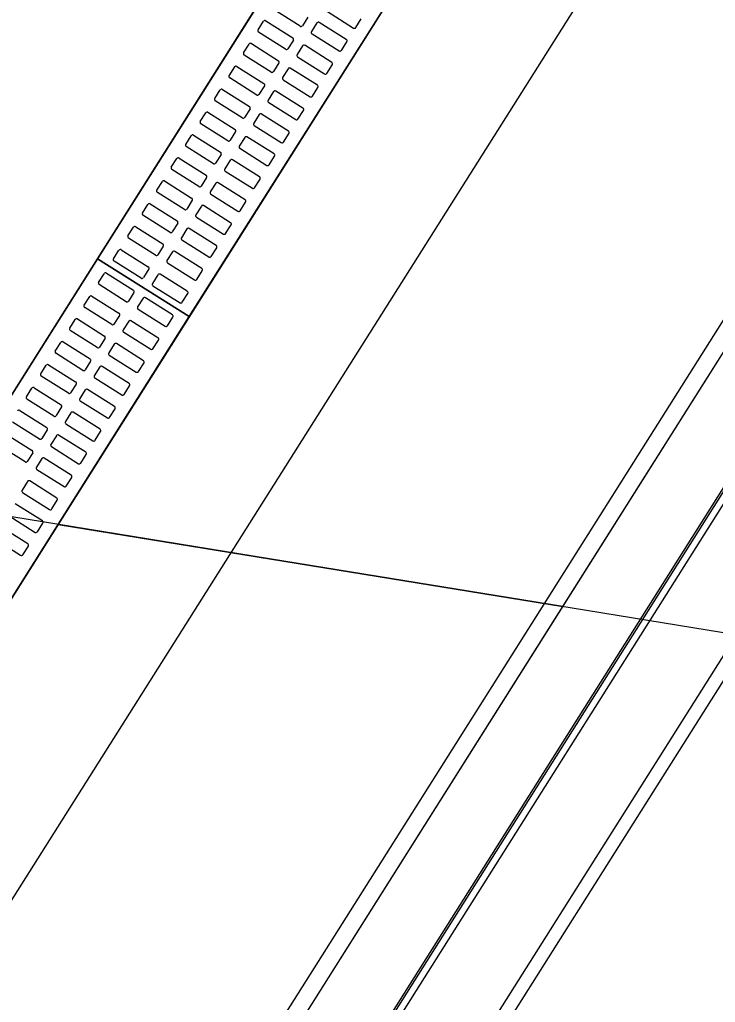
# Model space of a CAD drawing. Extents: x -746176 to -739709, y -1128407 to -1124482.
# Drawn here: x -743176.873 to -743175.59, y -1127098.259 to -1127096.446 of the extents above; entities that cross this region are included whole.
import ezdxf

# ---------------------------------------------------------------- set-up
doc = ezdxf.new("R2010")
doc.units = 0
for name, color, linetype in [('_Zabezpečovací zařízení_trasa', 7, 'Continuous'), ('ODVODNENI', 7, 'Continuous'), ('OSA_KOMUNIKACE', 7, 'Continuous'), ('PREJEZD_KCE', 7, 'Continuous'), ('SRAFA_UPRAVA', 7, 'Continuous'), ('ZAVER_ZIDKA', 7, 'Continuous')]:
    doc.layers.add(name, color=color, linetype=linetype)

msp = doc.modelspace()

# ---------------------------------------------------------------- linework, layer by layer
at = {"layer": '_Zabezpečovací zařízení_trasa'}
msp.add_lwpolyline([(-743018.819, -1126847.7365), (-743049.2803, -1126895.9513), (-743072.4868, -1126932.7514), (-743098.6471, -1126974.1456), (-743125.9402, -1127017.3839), (-743152.604, -1127059.6082), (-743175.0227, -1127095.1157), (-743199.1633, -1127133.3459), (-743215.971, -1127159.9412), (-743232.818, -1127186.5147), (-743247.4563, -1127209.8113), (-743254.52, -1127221.6389), (-743261.299, -1127233.6914), (-743264.1553, -1127239.1951), (-743264.862, -1127241.1083), (-743267.3367, -1127245.816), (-743268.2889, -1127247.1585), (-743271.7107, -1127253.7504), (-743281.1217, -1127274.1963), (-743291.9232, -1127301.4196), (-743296.7241, -1127315.2221), (-743301.1161, -1127329.1278), (-743306.7868, -1127349.5059)], dxfattribs=at)
at = {"layer": 'ODVODNENI'}
for p, q in [((-743176.729, -1127096.8872), (-743176.1952, -1127096.0416)), ((-743177.2628, -1127097.7328), (-743176.729, -1127096.8872)), ((-743176.729, -1127096.8872), (-743176.5599, -1127096.994))]:
    msp.add_line(p, q, dxfattribs=at)
for points in [[(-743176.5599, -1127096.994), (-743176.0261, -1127096.1484), (-743176.1952, -1127096.0416), (-743176.729, -1127096.8872)], [(-743177.0937, -1127097.8396), (-743176.5599, -1127096.994), (-743176.729, -1127096.8872), (-743177.2628, -1127097.7328)]]:
    msp.add_lwpolyline(points, close=True, dxfattribs=at)
for points in [[(-743176.3556, -1127096.4586), (-743176.4054, -1127096.4271)], [(-743176.3069, -1127096.4303), (-743176.257, -1127096.4618)], [(-743176.433, -1127096.4652), (-743176.4229, -1127096.4492)], [(-743176.4188, -1127096.4483), (-743176.3689, -1127096.4797)], [(-743176.3413, -1127096.4417), (-743176.3514, -1127096.4577)], [(-743176.3244, -1127096.4523), (-743176.3345, -1127096.4684)], [(-743176.2704, -1127096.4829), (-743176.3202, -1127096.4514)], [(-743176.2529, -1127096.4609), (-743176.2428, -1127096.4448)], [(-743176.3822, -1127096.5009), (-743176.4321, -1127096.4694)], [(-743176.3336, -1127096.4725), (-743176.2837, -1127096.504)], [(-743176.4597, -1127096.5074), (-743176.4496, -1127096.4914)], [(-743176.4454, -1127096.4905), (-743176.3955, -1127096.522)], [(-743176.368, -1127096.4839), (-743176.3781, -1127096.4999)], [(-743176.297, -1127096.5251), (-743176.3469, -1127096.4936)], [(-743176.2795, -1127096.5031), (-743176.2694, -1127096.487)], [(-743176.4089, -1127096.5431), (-743176.4588, -1127096.5116)], [(-743176.351, -1127096.4946), (-743176.3612, -1127096.5106)], [(-743176.3946, -1127096.5261), (-743176.4047, -1127096.5421)], [(-743176.3602, -1127096.5147), (-743176.3103, -1127096.5462)], [(-743176.3062, -1127096.5453), (-743176.2961, -1127096.5293)], [(-743176.4863, -1127096.5497), (-743176.4762, -1127096.5336)], [(-743176.4721, -1127096.5327), (-743176.4222, -1127096.5642)], [(-743176.3777, -1127096.5368), (-743176.3878, -1127096.5528)], [(-743176.3237, -1127096.5673), (-743176.3736, -1127096.5359)], [(-743176.4355, -1127096.5853), (-743176.4854, -1127096.5538)], [(-743176.3869, -1127096.557), (-743176.337, -1127096.5885)], [(-743176.513, -1127096.5919), (-743176.5029, -1127096.5759)], [(-743176.4987, -1127096.5749), (-743176.4488, -1127096.6064)], [(-743176.4213, -1127096.5683), (-743176.4314, -1127096.5844)], [(-743176.4043, -1127096.579), (-743176.4145, -1127096.595)], [(-743176.3503, -1127096.6096), (-743176.4002, -1127096.5781)], [(-743176.3329, -1127096.5875), (-743176.3227, -1127096.5715)], [(-743176.4622, -1127096.6275), (-743176.5121, -1127096.596)], [(-743176.4135, -1127096.5992), (-743176.3636, -1127096.6307)], [(-743176.5397, -1127096.6341), (-743176.5295, -1127096.6181)], [(-743176.5254, -1127096.6171), (-743176.4755, -1127096.6486)], [(-743176.4479, -1127096.6106), (-743176.458, -1127096.6266)], [(-743176.377, -1127096.6518), (-743176.4269, -1127096.6203)], [(-743176.3595, -1127096.6297), (-743176.3494, -1127096.6137)], [(-743176.4888, -1127096.6697), (-743176.5387, -1127096.6383)], [(-743176.431, -1127096.6212), (-743176.4411, -1127096.6373)], [(-743176.4746, -1127096.6528), (-743176.4847, -1127096.6688)], [(-743176.4402, -1127096.6414), (-743176.3903, -1127096.6729)], [(-743176.3862, -1127096.672), (-743176.376, -1127096.6559)], [(-743176.5663, -1127096.6763), (-743176.5562, -1127096.6603)], [(-743176.552, -1127096.6594), (-743176.5022, -1127096.6909)], [(-743176.4577, -1127096.6635), (-743176.4678, -1127096.6795)], [(-743176.4036, -1127096.694), (-743176.4535, -1127096.6625)], [(-743176.5155, -1127096.712), (-743176.5654, -1127096.6805)], [(-743176.4668, -1127096.6836), (-743176.417, -1127096.7151)], [(-743176.593, -1127096.7186), (-743176.5828, -1127096.7025)], [(-743176.5787, -1127096.7016), (-743176.5288, -1127096.7331)], [(-743176.5012, -1127096.695), (-743176.5113, -1127096.711)], [(-743176.4843, -1127096.7057), (-743176.4944, -1127096.7217)], [(-743176.4303, -1127096.7362), (-743176.4802, -1127096.7047)], [(-743176.4128, -1127096.7142), (-743176.4027, -1127096.6981)], [(-743176.5421, -1127096.7542), (-743176.592, -1127096.7227)], [(-743176.4935, -1127096.7258), (-743176.4436, -1127096.7573)], [(-743176.6196, -1127096.7608), (-743176.6095, -1127096.7447)], [(-743176.6054, -1127096.7438), (-743176.5555, -1127096.7753)], [(-743176.5279, -1127096.7372), (-743176.538, -1127096.7533)], [(-743176.4569, -1127096.7785), (-743176.5068, -1127096.747)], [(-743176.4395, -1127096.7564), (-743176.4293, -1127096.7404)], [(-743176.5688, -1127096.7964), (-743176.6187, -1127096.7649)], [(-743176.511, -1127096.7479), (-743176.5211, -1127096.7639)], [(-743176.5545, -1127096.7794), (-743176.5647, -1127096.7955)], [(-743176.5202, -1127096.7681), (-743176.4703, -1127096.7996)], [(-743176.4661, -1127096.7986), (-743176.456, -1127096.7826)], [(-743176.6463, -1127096.803), (-743176.6361, -1127096.787)], [(-743176.632, -1127096.786), (-743176.5821, -1127096.8175)], [(-743176.5376, -1127096.7901), (-743176.5477, -1127096.8062)], [(-743176.4836, -1127096.8207), (-743176.5335, -1127096.7892)], [(-743176.5954, -1127096.8386), (-743176.6453, -1127096.8071)], [(-743176.5468, -1127096.8103), (-743176.4969, -1127096.8418)], [(-743176.6729, -1127096.8452), (-743176.6628, -1127096.8292)], [(-743176.6587, -1127096.8282), (-743176.6088, -1127096.8597)], [(-743176.5812, -1127096.8217), (-743176.5913, -1127096.8377)], [(-743176.5643, -1127096.8323), (-743176.5744, -1127096.8484)], [(-743176.5102, -1127096.8629), (-743176.5601, -1127096.8314)], [(-743176.4928, -1127096.8409), (-743176.4827, -1127096.8248)], [(-743176.6221, -1127096.8809), (-743176.672, -1127096.8494)], [(-743176.5735, -1127096.8525), (-743176.5236, -1127096.884)], [(-743176.6996, -1127096.8874), (-743176.6895, -1127096.8714)], [(-743176.6853, -1127096.8705), (-743176.6354, -1127096.902)], [(-743176.6078, -1127096.8639), (-743176.618, -1127096.8799)], [(-743176.5369, -1127096.9051), (-743176.5868, -1127096.8736)], [(-743176.5194, -1127096.8831), (-743176.5093, -1127096.867)], [(-743176.6488, -1127096.9231), (-743176.6986, -1127096.8916)], [(-743176.5909, -1127096.8746), (-743176.601, -1127096.8906)], [(-743176.6345, -1127096.9061), (-743176.6446, -1127096.9221)], [(-743176.6001, -1127096.8947), (-743176.5502, -1127096.9262)], [(-743176.5461, -1127096.9253), (-743176.536, -1127096.9093)], [(-743176.727, -1127096.9308), (-743176.7168, -1127096.9148)], [(-743176.7127, -1127096.9139), (-743176.6628, -1127096.9454)], [(-743176.6176, -1127096.9168), (-743176.6277, -1127096.9328)], [(-743176.5635, -1127096.9473), (-743176.6134, -1127096.9158)], [(-743176.6761, -1127096.9665), (-743176.726, -1127096.935)], [(-743176.6268, -1127096.937), (-743176.5769, -1127096.9685)], [(-743176.7536, -1127096.9731), (-743176.7435, -1127096.957)], [(-743176.7394, -1127096.9561), (-743176.6895, -1127096.9876)], [(-743176.6619, -1127096.9495), (-743176.672, -1127096.9655)], [(-743176.645, -1127096.9602), (-743176.6551, -1127096.9762)], [(-743176.5909, -1127096.9907), (-743176.6408, -1127096.9592)], [(-743176.5727, -1127096.9675), (-743176.5626, -1127096.9515)], [(-743176.7028, -1127097.0087), (-743176.7527, -1127096.9772)], [(-743176.6542, -1127096.9803), (-743176.6043, -1127097.0118)], [(-743176.7803, -1127097.0153), (-743176.7702, -1127096.9992)], [(-743176.766, -1127096.9983), (-743176.7161, -1127097.0298)], [(-743176.6885, -1127096.9917), (-743176.6987, -1127097.0078)], [(-743176.6001, -1127097.0109), (-743176.59, -1127096.9949)], [(-743176.7295, -1127097.0509), (-743176.7793, -1127097.0194)], [(-743176.6716, -1127097.0024), (-743176.6817, -1127097.0184)], [(-743176.6176, -1127097.033), (-743176.6675, -1127097.0015)], [(-743176.7152, -1127097.0339), (-743176.7253, -1127097.05)], [(-743176.6808, -1127097.0226), (-743176.6309, -1127097.0541)], [(-743176.6268, -1127097.0531), (-743176.6167, -1127097.0371)], [(-743176.8069, -1127097.0575), (-743176.7968, -1127097.0415)], [(-743176.7927, -1127097.0405), (-743176.7428, -1127097.072)], [(-743176.6983, -1127097.0446), (-743176.7084, -1127097.0607)], [(-743176.6442, -1127097.0752), (-743176.6941, -1127097.0437)], [(-743176.7561, -1127097.0931), (-743176.806, -1127097.0616)], [(-743176.7075, -1127097.0648), (-743176.6576, -1127097.0963)], [(-743176.8336, -1127097.0997), (-743176.8235, -1127097.0837)], [(-743176.8193, -1127097.0827), (-743176.7694, -1127097.1142)], [(-743176.7418, -1127097.0762), (-743176.752, -1127097.0922)], [(-743176.7249, -1127097.0868), (-743176.7351, -1127097.1029)], [(-743176.6709, -1127097.1174), (-743176.7208, -1127097.0859)], [(-743176.6534, -1127097.0953), (-743176.6433, -1127097.0793)], [(-743176.7828, -1127097.1354), (-743176.8327, -1127097.1039)], [(-743176.7341, -1127097.107), (-743176.6842, -1127097.1385)], [(-743176.8602, -1127097.1419), (-743176.8501, -1127097.1259)], [(-743176.846, -1127097.125), (-743176.7961, -1127097.1565)], [(-743176.7685, -1127097.1184), (-743176.7786, -1127097.1344)], [(-743176.6976, -1127097.1596), (-743176.7474, -1127097.1281)], [(-743176.6801, -1127097.1376), (-743176.67, -1127097.1215)], [(-743176.8094, -1127097.1776), (-743176.8593, -1127097.1461)], [(-743176.7516, -1127097.1291), (-743176.7617, -1127097.1451)], [(-743176.7952, -1127097.1606), (-743176.8053, -1127097.1766)], [(-743176.7608, -1127097.1492), (-743176.7109, -1127097.1807)], [(-743176.7067, -1127097.1798), (-743176.6966, -1127097.1638)], [(-743176.8726, -1127097.1672), (-743176.8227, -1127097.1987)], [(-743176.7782, -1127097.1713), (-743176.7884, -1127097.1873)], [(-743176.7242, -1127097.2018), (-743176.7741, -1127097.1703)], [(-743176.8361, -1127097.2198), (-743176.886, -1127097.1883)], [(-743176.7874, -1127097.1915), (-743176.7375, -1127097.2229)], [(-743176.8993, -1127097.2094), (-743176.8494, -1127097.2409)], [(-743176.8218, -1127097.2028), (-743176.8319, -1127097.2189)], [(-743176.8049, -1127097.2135), (-743176.815, -1127097.2295)], [(-743176.7509, -1127097.2441), (-743176.8008, -1127097.2126)], [(-743176.7334, -1127097.222), (-743176.7233, -1127097.206)], [(-743176.8627, -1127097.262), (-743176.9126, -1127097.2305)], [(-743176.8141, -1127097.2337), (-743176.7642, -1127097.2652)], [(-743176.8485, -1127097.245), (-743176.8586, -1127097.2611)], [(-743176.7775, -1127097.2863), (-743176.8274, -1127097.2548)], [(-743176.7601, -1127097.2642), (-743176.7499, -1127097.2482)], [(-743176.8315, -1127097.2557), (-743176.8417, -1127097.2718)], [(-743176.8407, -1127097.2759), (-743176.7908, -1127097.3074)], [(-743176.7867, -1127097.3065), (-743176.7766, -1127097.2904)], [(-743176.8582, -1127097.2979), (-743176.8683, -1127097.314)], [(-743176.8042, -1127097.3285), (-743176.8541, -1127097.297)], [(-743176.8674, -1127097.3181), (-743176.8175, -1127097.3496)], [(-743176.8308, -1127097.3707), (-743176.8807, -1127097.3392)], [(-743176.8134, -1127097.3487), (-743176.8032, -1127097.3326)], [(-743176.894, -1127097.3603), (-743176.8442, -1127097.3918)], [(-743176.8575, -1127097.4129), (-743176.9074, -1127097.3815)], [(-743176.84, -1127097.3909), (-743176.8299, -1127097.3749)], [(-743176.9207, -1127097.4026), (-743176.8708, -1127097.4341)], [(-743176.8667, -1127097.4331), (-743176.8565, -1127097.4171)]]:
    msp.add_lwpolyline(points, dxfattribs=at)
for centre, start, end in [((-743176.4204, -1127096.4508), 57.7363, 147.7363), ((-743176.3218, -1127096.4539), 57.7363, 147.7363), ((-743176.4305, -1127096.4668), 147.7363, 237.7363), ((-743176.354, -1127096.4561), 237.7363, 327.7363), ((-743176.332, -1127096.47), 147.7363, 237.7363), ((-743176.2554, -1127096.4593), 237.7363, 327.7363), ((-743176.447, -1127096.493), 57.7363, 147.7363), ((-743176.3705, -1127096.4823), 327.7363, 57.7363), ((-743176.3485, -1127096.4962), 57.7363, 147.7363), ((-743176.272, -1127096.4854), 327.7363, 57.7363), ((-743176.4572, -1127096.5091), 147.7363, 237.7363), ((-743176.3806, -1127096.4983), 237.7363, 327.7363), ((-743176.3586, -1127096.5122), 147.7363, 237.7363), ((-743176.2821, -1127096.5015), 237.7363, 327.7363), ((-743176.3971, -1127096.5245), 327.7363, 57.7363), ((-743176.2986, -1127096.5277), 327.7363, 57.7363), ((-743176.4737, -1127096.5352), 57.7363, 147.7363), ((-743176.4073, -1127096.5405), 237.7363, 327.7363), ((-743176.3752, -1127096.5384), 57.7363, 147.7363), ((-743176.3087, -1127096.5437), 237.7363, 327.7363), ((-743176.4838, -1127096.5513), 147.7363, 237.7363), ((-743176.4238, -1127096.5667), 327.7363, 57.7363), ((-743176.3853, -1127096.5544), 147.7363, 237.7363), ((-743176.5003, -1127096.5775), 57.7363, 147.7363), ((-743176.4339, -1127096.5828), 237.7363, 327.7363), ((-743176.4018, -1127096.5806), 57.7363, 147.7363), ((-743176.3253, -1127096.5699), 327.7363, 57.7363), ((-743176.5105, -1127096.5935), 147.7363, 237.7363), ((-743176.4119, -1127096.5966), 147.7363, 237.7363), ((-743176.3354, -1127096.5859), 237.7363, 327.7363), ((-743176.527, -1127096.6197), 57.7363, 147.7363), ((-743176.4504, -1127096.609), 327.7363, 57.7363), ((-743176.4285, -1127096.6228), 57.7363, 147.7363), ((-743176.3519, -1127096.6121), 327.7363, 57.7363), ((-743176.5371, -1127096.6357), 147.7363, 237.7363), ((-743176.4606, -1127096.625), 237.7363, 327.7363), ((-743176.4386, -1127096.6389), 147.7363, 237.7363), ((-743176.362, -1127096.6281), 237.7363, 327.7363), ((-743176.4771, -1127096.6512), 327.7363, 57.7363), ((-743176.3786, -1127096.6543), 327.7363, 57.7363), ((-743176.5536, -1127096.6619), 57.7363, 147.7363), ((-743176.4872, -1127096.6672), 237.7363, 327.7363), ((-743176.4551, -1127096.6651), 57.7363, 147.7363), ((-743176.3887, -1127096.6704), 237.7363, 327.7363), ((-743176.5638, -1127096.6779), 147.7363, 237.7363), ((-743176.5038, -1127096.6934), 327.7363, 57.7363), ((-743176.4652, -1127096.6811), 147.7363, 237.7363), ((-743176.5803, -1127096.7041), 57.7363, 147.7363), ((-743176.5139, -1127096.7094), 237.7363, 327.7363), ((-743176.4818, -1127096.7073), 57.7363, 147.7363), ((-743176.4052, -1127096.6965), 327.7363, 57.7363), ((-743176.5904, -1127096.7202), 147.7363, 237.7363), ((-743176.4919, -1127096.7233), 147.7363, 237.7363), ((-743176.4154, -1127096.7126), 237.7363, 327.7363), ((-743176.607, -1127096.7463), 57.7363, 147.7363), ((-743176.5304, -1127096.7356), 327.7363, 57.7363), ((-743176.5084, -1127096.7495), 57.7363, 147.7363), ((-743176.4319, -1127096.7388), 327.7363, 57.7363), ((-743176.6171, -1127096.7624), 147.7363, 237.7363), ((-743176.5405, -1127096.7517), 237.7363, 327.7363), ((-743176.5185, -1127096.7655), 147.7363, 237.7363), ((-743176.442, -1127096.7548), 237.7363, 327.7363), ((-743176.5571, -1127096.7778), 327.7363, 57.7363), ((-743176.4585, -1127096.781), 327.7363, 57.7363), ((-743176.6336, -1127096.7886), 57.7363, 147.7363), ((-743176.5672, -1127096.7939), 237.7363, 327.7363), ((-743176.5351, -1127096.7917), 57.7363, 147.7363), ((-743176.4687, -1127096.797), 237.7363, 327.7363), ((-743176.6437, -1127096.8046), 147.7363, 237.7363), ((-743176.5837, -1127096.8201), 327.7363, 57.7363), ((-743176.5452, -1127096.8078), 147.7363, 237.7363), ((-743176.6603, -1127096.8308), 57.7363, 147.7363), ((-743176.5938, -1127096.8361), 237.7363, 327.7363), ((-743176.5617, -1127096.8339), 57.7363, 147.7363), ((-743176.4852, -1127096.8232), 327.7363, 57.7363), ((-743176.6704, -1127096.8468), 147.7363, 237.7363), ((-743176.5719, -1127096.85), 147.7363, 237.7363), ((-743176.4953, -1127096.8392), 237.7363, 327.7363), ((-743176.6869, -1127096.873), 57.7363, 147.7363), ((-743176.6104, -1127096.8623), 327.7363, 57.7363), ((-743176.5884, -1127096.8762), 57.7363, 147.7363), ((-743176.5118, -1127096.8654), 327.7363, 57.7363), ((-743176.697, -1127096.889), 147.7363, 237.7363), ((-743176.6205, -1127096.8783), 237.7363, 327.7363), ((-743176.5985, -1127096.8922), 147.7363, 237.7363), ((-743176.522, -1127096.8815), 237.7363, 327.7363), ((-743176.637, -1127096.9045), 327.7363, 57.7363), ((-743176.5385, -1127096.9077), 327.7363, 57.7363), ((-743176.7143, -1127096.9164), 57.7363, 147.7363), ((-743176.6472, -1127096.9205), 237.7363, 327.7363), ((-743176.615, -1127096.9184), 57.7363, 147.7363), ((-743176.5486, -1127096.9237), 237.7363, 327.7363), ((-743176.7244, -1127096.9324), 147.7363, 237.7363), ((-743176.6644, -1127096.9479), 327.7363, 57.7363), ((-743176.6252, -1127096.9344), 147.7363, 237.7363), ((-743176.741, -1127096.9586), 57.7363, 147.7363), ((-743176.6424, -1127096.9618), 57.7363, 147.7363), ((-743176.5651, -1127096.9499), 327.7363, 57.7363), ((-743176.7511, -1127096.9747), 147.7363, 237.7363), ((-743176.6745, -1127096.9639), 237.7363, 327.7363), ((-743176.6526, -1127096.9778), 147.7363, 237.7363), ((-743176.5753, -1127096.9659), 237.7363, 327.7363), ((-743176.7676, -1127097.0008), 57.7363, 147.7363), ((-743176.6911, -1127096.9901), 327.7363, 57.7363), ((-743176.6691, -1127097.004), 57.7363, 147.7363), ((-743176.5925, -1127096.9933), 327.7363, 57.7363), ((-743176.7777, -1127097.0169), 147.7363, 237.7363), ((-743176.7012, -1127097.0062), 237.7363, 327.7363), ((-743176.6792, -1127097.02), 147.7363, 237.7363), ((-743176.6027, -1127097.0093), 237.7363, 327.7363), ((-743176.7177, -1127097.0323), 327.7363, 57.7363), ((-743176.6192, -1127097.0355), 327.7363, 57.7363), ((-743176.7943, -1127097.0431), 57.7363, 147.7363), ((-743176.7279, -1127097.0484), 237.7363, 327.7363), ((-743176.6957, -1127097.0462), 57.7363, 147.7363), ((-743176.6293, -1127097.0515), 237.7363, 327.7363), ((-743176.8044, -1127097.0591), 147.7363, 237.7363), ((-743176.7444, -1127097.0746), 327.7363, 57.7363), ((-743176.7059, -1127097.0623), 147.7363, 237.7363), ((-743176.8209, -1127097.0853), 57.7363, 147.7363), ((-743176.7224, -1127097.0884), 57.7363, 147.7363), ((-743176.6459, -1127097.0777), 327.7363, 57.7363), ((-743176.831, -1127097.1013), 147.7363, 237.7363), ((-743176.7545, -1127097.0906), 237.7363, 327.7363), ((-743176.7325, -1127097.1045), 147.7363, 237.7363), ((-743176.656, -1127097.0937), 237.7363, 327.7363), ((-743176.8476, -1127097.1275), 57.7363, 147.7363), ((-743176.771, -1127097.1168), 327.7363, 57.7363), ((-743176.749, -1127097.1307), 57.7363, 147.7363), ((-743176.6725, -1127097.1199), 327.7363, 57.7363), ((-743176.8577, -1127097.1435), 147.7363, 237.7363), ((-743176.7812, -1127097.1328), 237.7363, 327.7363), ((-743176.7592, -1127097.1467), 147.7363, 237.7363), ((-743176.6826, -1127097.136), 237.7363, 327.7363), ((-743176.7977, -1127097.159), 327.7363, 57.7363), ((-743176.6992, -1127097.1622), 327.7363, 57.7363), ((-743176.8742, -1127097.1697), 57.7363, 147.7363), ((-743176.8078, -1127097.175), 237.7363, 327.7363), ((-743176.7757, -1127097.1729), 57.7363, 147.7363), ((-743176.7093, -1127097.1782), 237.7363, 327.7363), ((-743176.8243, -1127097.2012), 327.7363, 57.7363), ((-743176.7858, -1127097.1889), 147.7363, 237.7363), ((-743176.8024, -1127097.2151), 57.7363, 147.7363), ((-743176.7258, -1127097.2044), 327.7363, 57.7363), ((-743176.8345, -1127097.2173), 237.7363, 327.7363), ((-743176.8125, -1127097.2311), 147.7363, 237.7363), ((-743176.7359, -1127097.2204), 237.7363, 327.7363), ((-743176.851, -1127097.2434), 327.7363, 57.7363), ((-743176.829, -1127097.2573), 57.7363, 147.7363), ((-743176.7525, -1127097.2466), 327.7363, 57.7363), ((-743176.8611, -1127097.2595), 237.7363, 327.7363), ((-743176.8391, -1127097.2734), 147.7363, 237.7363), ((-743176.7626, -1127097.2626), 237.7363, 327.7363), ((-743176.7791, -1127097.2888), 327.7363, 57.7363), ((-743176.8557, -1127097.2995), 57.7363, 147.7363), ((-743176.7892, -1127097.3049), 237.7363, 327.7363), ((-743176.8658, -1127097.3156), 147.7363, 237.7363), ((-743176.8058, -1127097.331), 327.7363, 57.7363), ((-743176.8159, -1127097.3471), 237.7363, 327.7363), ((-743176.8324, -1127097.3733), 327.7363, 57.7363), ((-743176.8426, -1127097.3893), 237.7363, 327.7363), ((-743176.8591, -1127097.4155), 327.7363, 57.7363), ((-743176.8692, -1127097.4315), 237.7363, 327.7363)]:
    msp.add_arc(centre, 0.003, start, end, dxfattribs=at)
at = {"layer": 'OSA_KOMUNIKACE'}
msp.add_line((-743164.2843, -1127099.4154), (-743182.4996, -1127096.4495), dxfattribs=at)
at = {"layer": 'PREJEZD_KCE'}
msp.add_line((-743175.3855, -1127097.0155), (-743176.3463, -1127098.5376), dxfattribs=at)
at = {"layer": 'SRAFA_UPRAVA'}
for p, q in [((-743177.0163, -1127097.3423), (-743175.8563, -1127095.5049)), ((-743175.6419, -1127095.5398), (-743176.8018, -1127097.3773)), ((-743175.8714, -1127097.5288), (-743175.5012, -1127096.9424)), ((-743176.8018, -1127097.3773), (-743177.9618, -1127099.2147)), ((-743176.8018, -1127097.3773), (-743175.8714, -1127097.5288)), ((-743175.8714, -1127097.5288), (-743176.8018, -1127097.3773)), ((-743176.4621, -1127098.4645), (-743175.8714, -1127097.5288))]:
    msp.add_line(p, q, dxfattribs=at)
at = {"layer": 'ZAVER_ZIDKA'}
for p, q in [((-743176.4888, -1127098.4477), (-743175.5279, -1127096.9256)), ((-743176.4621, -1127098.4645), (-743175.5012, -1127096.9424)), ((-743176.3491, -1127098.5358), (-743175.3882, -1127097.0137)), ((-743176.3355, -1127098.5444), (-743175.3747, -1127097.0223)), ((-743176.2092, -1127098.6241), (-743175.2484, -1127097.102)), ((-743176.1886, -1127098.6372), (-743175.2277, -1127097.1151))]:
    msp.add_line(p, q, dxfattribs=at)

doc.saveas('drawing.dxf')
